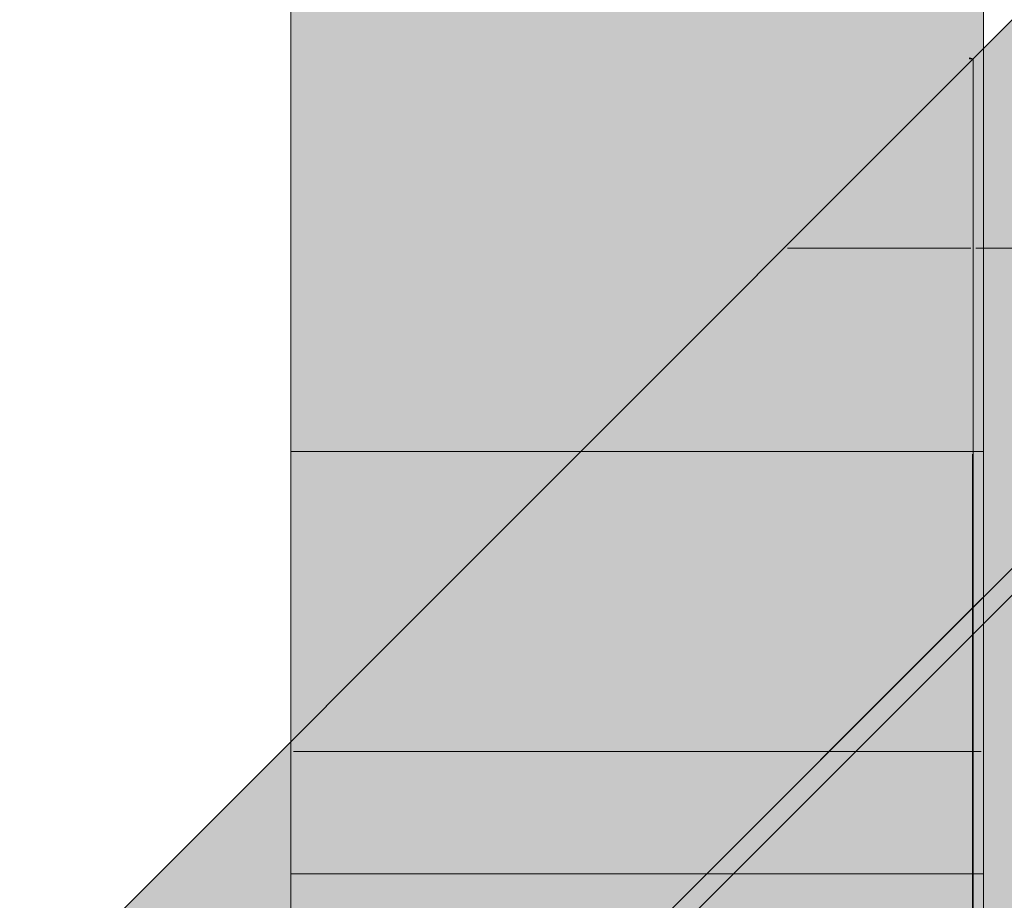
# Model space of a CAD drawing. Header units: millimetres. Extents: x 17 to 413, y 4 to 292.
# Tile 463 of 649: x 187.83 to 190.54, y 243.16 to 245.58. Entities that reach past the tile are written whole.
import ezdxf

# ---------------------------------------------------------------- set-up
doc = ezdxf.new("R2010")
doc.units = ezdxf.units.MM
doc.linetypes.add('DASHED', pattern=[1.524, 1.27, -0.254])
for name, color, linetype in [('FILL-C_9EB2DB', 7, 'Continuous'), ('FILL-EPS', 7, 'Continuous'), ('LINE-C_2E8C94', 7, 'Continuous'), ('LINE-C_337880', 7, 'Continuous'), ('LINE-STEEL', 7, 'Continuous'), ('LINE-STEEL-DASH', 7, 'DASHED')]:
    doc.layers.add(name, color=color, linetype=linetype)

msp = doc.modelspace()

# ---------------------------------------------------------------- hatches: boundary and pattern name
at = {"layer": 'FILL-C_9EB2DB', "true_color": 0x9eb2db}
h = msp.add_hatch(color=9, dxfattribs=at)
h.dxf.hatch_style = 1
h.paths.add_polyline_path([(187.8338, 241.3421), (187.8338, 241.3421), (210.2517, 263.7601), (230.2962, 243.7155), (230.2595, 243.6787), (210.2517, 263.6865), (187.8705, 241.3054)])
h = msp.add_hatch(color=9, dxfattribs=at)
h.dxf.hatch_style = 1
h.paths.add_polyline_path([(187.8338, 241.3421), (187.8338, 241.3421), (210.2517, 263.7601), (230.2962, 243.7155), (230.2595, 243.6787), (210.2517, 263.6865), (187.8705, 241.3054)])
h = msp.add_hatch(color=9, dxfattribs=at)
h.dxf.hatch_style = 1
h.paths.add_polyline_path([(187.8705, 241.3054), (210.2517, 263.6865), (230.2595, 243.6787), (229.3751, 242.7944), (210.2517, 261.9178), (188.7549, 240.4211)])
h = msp.add_hatch(color=9, dxfattribs=at)
h.dxf.hatch_style = 1
h.paths.add_polyline_path([(187.8705, 241.3054), (210.2517, 263.6865), (230.2595, 243.6787), (229.3751, 242.7944), (210.2517, 261.9178), (188.7549, 240.4211)])
at = {"layer": 'FILL-EPS', "true_color": 0xccffff}
h = msp.add_hatch(color=7, dxfattribs=at)
h.dxf.hatch_style = 1
h.paths.add_polyline_path([(190.4566, 245.4725), (210.2517, 265.2676), (230.0466, 245.4727), (230.0466, 223.6163), (225.0319, 223.6163), (225.0319, 241.7323), (218.1383, 241.7323), (218.1383, 242.2323), (218.0708, 243.3061), (217.8695, 244.3615), (217.5377, 245.3805), (217.0813, 246.3456), (216.5079, 247.2403), (215.8274, 248.0494), (215.0515, 248.7589), (214.1933, 249.3568), (213.2677, 249.8327), (212.2904, 250.1786), (211.2782, 250.3885), (210.2483, 250.4589), (209.2185, 250.3885), (208.2063, 250.1786), (207.2289, 249.8327), (206.3033, 249.3568), (205.4452, 248.7589), (204.6693, 248.0494), (203.9888, 247.2403), (203.4154, 246.3456), (202.9589, 245.3805), (202.6272, 244.3615), (202.4259, 243.3061), (202.3583, 242.2323), (202.3583, 241.7323), (195.465, 241.7323), (195.465, 223.6163), (190.4566, 223.6163)])
h = msp.add_hatch(color=7, dxfattribs=at)
h.dxf.hatch_style = 1
h.paths.add_polyline_path([(190.4566, 245.4725), (210.2517, 265.2676), (230.0466, 245.4727), (230.0466, 223.6163), (225.0319, 223.6163), (225.0319, 241.7323), (218.1383, 241.7323), (218.1383, 242.2323), (218.0708, 243.3061), (217.8695, 244.3615), (217.5377, 245.3805), (217.0813, 246.3456), (216.5079, 247.2403), (215.8274, 248.0494), (215.0515, 248.7589), (214.1933, 249.3568), (213.2677, 249.8327), (212.2904, 250.1786), (211.2782, 250.3885), (210.2483, 250.4589), (209.2185, 250.3885), (208.2063, 250.1786), (207.2289, 249.8327), (206.3033, 249.3568), (205.4452, 248.7589), (204.6693, 248.0494), (203.9888, 247.2403), (203.4154, 246.3456), (202.9589, 245.3805), (202.6272, 244.3615), (202.4259, 243.3061), (202.3583, 242.2323), (202.3583, 241.7323), (195.465, 241.7323), (195.465, 223.6163), (190.4566, 223.6163)])
h = msp.add_hatch(color=7, dxfattribs=at)
h.dxf.hatch_style = 1
h.paths.add_polyline_path([(188.5799, 261.4123), (190.4849, 261.4123), (190.4849, 222.2323), (188.5799, 222.2323)])
at = {"layer": 'FILL-EPS', "true_color": 0xc0f0f0}
h = msp.add_hatch(color=254, dxfattribs=at)
h.dxf.hatch_style = 1
h.paths.add_polyline_path([(188.5799, 261.4123), (190.4849, 261.4123), (190.4849, 244.3928), (188.5799, 244.3928)])
at = {"layer": 'FILL-EPS', "true_color": 0xccffff}
h = msp.add_hatch(color=7, dxfattribs=at)
h.dxf.hatch_style = 1
h.paths.add_polyline_path([(188.5799, 243.2323), (188.5799, 259.2356), (190.4849, 259.2356), (190.4849, 243.2323)])
h = msp.add_hatch(color=7, dxfattribs=at)
h.dxf.hatch_style = 1
h.paths.add_polyline_path([(188.5799, 259.2356), (190.4849, 259.2356), (190.4849, 243.2323), (188.5799, 243.2323)])
h = msp.add_hatch(color=7, dxfattribs=at)
h.dxf.hatch_style = 1
h.paths.add_polyline_path([(188.0843, 243.1002), (190.4549, 245.4709), (190.4566, 245.4725), (190.4566, 223.6163), (190.4566, 223.6163), (190.4566, 223.6056), (190.4562, 223.6056), (190.4549, 223.6163), (188.0843, 223.6163)])
h = msp.add_hatch(color=7, dxfattribs=at)
h.dxf.hatch_style = 1
h.paths.add_polyline_path([(188.0843, 223.6163), (188.0843, 243.1002), (190.4566, 245.4725), (190.4566, 223.6163)])
h = msp.add_hatch(color=7, dxfattribs=at)
h.dxf.hatch_style = 1
h.paths.add_polyline_path([(190.4459, 245.4726), (190.4459, 245.4726), (190.446, 245.474), (190.4463, 245.4752), (190.4464, 245.4757), (190.4566, 245.4725)])
h = msp.add_hatch(color=7, dxfattribs=at)
h.dxf.hatch_style = 1
h.paths.add_polyline_path([(190.4459, 245.4726), (190.4459, 245.4726), (190.446, 245.4735), (190.4461, 245.4744), (190.4461, 245.4744), (190.4566, 245.4725)])
h = msp.add_hatch(color=7, dxfattribs=at)
h.dxf.hatch_style = 1
h.paths.add_polyline_path([(188.5799, 222.2323), (188.5799, 244.3928), (190.4849, 244.3928), (190.4849, 222.2323)])

# ---------------------------------------------------------------- linework, layer by layer
at = {"layer": 'LINE-C_2E8C94', "lineweight": 5}
msp.add_lwpolyline([(195.465, 223.6163), (190.4566, 223.6163), (190.4566, 245.4725), (210.2517, 265.2676)], dxfattribs=at)
msp.add_lwpolyline([(195.465, 223.6163), (190.4566, 223.6163), (190.4566, 245.4725), (210.2517, 265.2676)], dxfattribs=at)
for points in [[(188.5799, 261.4123), (190.4849, 261.4123), (190.4849, 222.2323), (188.5799, 222.2323)], [(188.5799, 261.4123), (190.4849, 261.4123), (190.4849, 244.3928), (188.5799, 244.3928)], [(188.5799, 243.2323), (188.5799, 259.2356), (190.4849, 259.2356), (190.4849, 243.2323)], [(188.5799, 259.2356), (190.4849, 259.2356), (190.4849, 243.2323), (188.5799, 243.2323)], [(188.0843, 243.1002), (190.4549, 245.4709), (190.4549, 245.4709), (190.4566, 245.4725), (190.4566, 223.6163), (190.4566, 223.6163), (190.4566, 223.6163), (190.4566, 223.6056), (190.4562, 223.6056), (190.4549, 223.6163), (188.0843, 223.6163), (188.0843, 243.1002)], [(188.0843, 223.6163), (188.0843, 223.6163), (188.0843, 243.1002), (190.4566, 245.4725), (190.4566, 223.6163)], [(190.4459, 245.4726), (190.4459, 245.4726), (190.446, 245.474), (190.4463, 245.4752), (190.4464, 245.4757), (190.4566, 245.4725)], [(190.4459, 245.4726), (190.4459, 245.4726), (190.446, 245.4735), (190.4461, 245.4744), (190.4461, 245.4744), (190.4566, 245.4725)], [(188.5799, 222.2323), (188.5799, 222.2323), (188.5799, 244.3928), (190.4849, 244.3928), (190.4849, 244.3928), (190.4849, 222.2323)]]:
    msp.add_lwpolyline(points, close=True, dxfattribs=at)
at = {"layer": 'LINE-C_337880', "lineweight": 5}
for p, q in [((189.9458, 244.9523), (190.4499, 244.9523)), ((189.9458, 244.9523), (190.4499, 244.9523)), ((190.4633, 244.9523), (195.3656, 244.9523)), ((190.4633, 244.9523), (195.3656, 244.9523)), ((190.4549, 243.5683), (190.4549, 244.3861)), ((188.5866, 243.5683), (190.4783, 243.5683)), ((188.5866, 243.5683), (190.4783, 243.5683)), ((188.5866, 243.5683), (190.4783, 243.5683)), ((188.5866, 243.5683), (190.4549, 243.5683)), ((190.4549, 241.9043), (190.4549, 243.5683))]:
    msp.add_line(p, q, dxfattribs=at)
at = {"layer": 'LINE-STEEL', "lineweight": 5}
for points in [[(187.8338, 241.3421), (187.8338, 241.3421), (210.2517, 263.7601), (230.2962, 243.7155), (230.2595, 243.6787), (210.2517, 263.6865), (187.8705, 241.3054)], [(187.8338, 241.3421), (187.8338, 241.3421), (210.2517, 263.7601), (230.2962, 243.7155), (230.2595, 243.6787), (210.2517, 263.6865), (187.8705, 241.3054)], [(187.8705, 241.3054), (187.8705, 241.3054), (210.2517, 263.6865), (230.2595, 243.6787), (229.3751, 242.7944), (210.2517, 261.9178), (188.7549, 240.4211)], [(187.8705, 241.3054), (187.8705, 241.3054), (210.2517, 263.6865), (230.2595, 243.6787), (229.3751, 242.7944), (210.2517, 261.9178), (188.7549, 240.4211)]]:
    msp.add_lwpolyline(points, close=True, dxfattribs=at)
at = {"layer": 'LINE-STEEL-DASH', "lineweight": 5}
msp.add_lwpolyline([(190.8617, 240.4683), (188.8757, 240.4683), (188.7917, 240.3843), (188.7549, 240.4211), (188.7077, 240.4683), (188.2017, 240.4683), (188.2017, 240.7116), (188.4643, 240.7116), (187.8705, 241.3054), (187.8338, 241.3421), (187.8338, 241.3421), (189.3406, 242.8489), (188.2017, 242.8489), (188.2017, 243.0923), (189.5839, 243.0923), (206.9425, 260.4509)], dxfattribs=at)

doc.saveas('drawing.dxf')
